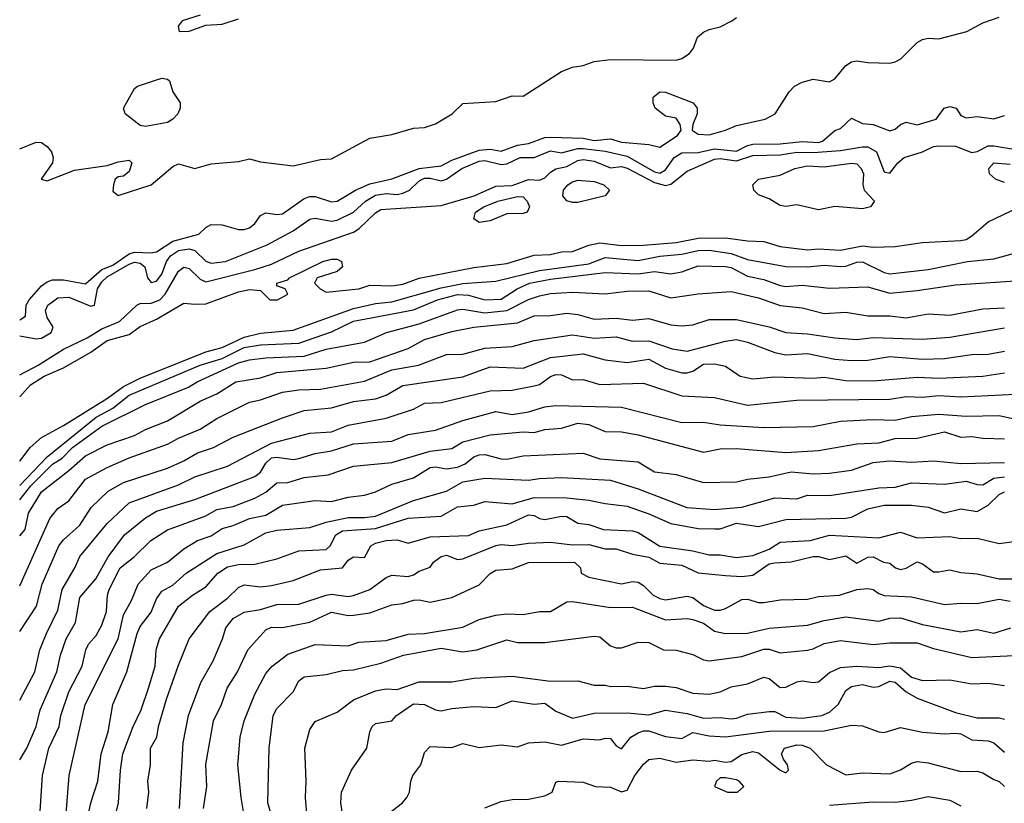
# Model space of a CAD drawing. Header units: metres. Extents: x -46681 to -43747, y -240911 to -237677.
# Tile 484 of 656: x -46681 to -46591, y -239416 to -239344. Entities that reach past the tile are written whole.
import ezdxf

# ---------------------------------------------------------------- set-up
doc = ezdxf.new("R2010")
doc.units = ezdxf.units.M
doc.layers.add('CONTOUR_INDEX', color=1, linetype='Continuous')
doc.layers.add('CONTOUR_INTER', color=3, linetype='Continuous')

msp = doc.modelspace()

# ---------------------------------------------------------------- linework, layer by layer
at = {"layer": 'CONTOUR_INDEX'}
for points, elevation in [([(-46681.095, -239371.856), (-46680.573, -239371.52), (-46680.513, -239370.52), (-46680.24, -239370.02), (-46679.095, -239368.765), (-46678.595, -239368.398), (-46678.095, -239368.213), (-46677.095, -239368.206), (-46675.095, -239368.572), (-46673.595, -239367.255), (-46672.595, -239366.854), (-46671.095, -239365.82), (-46670.595, -239365.669), (-46669.095, -239365.727), (-46668.595, -239365.633), (-46667.095, -239364.674), (-46664.738, -239364.02), (-46664.095, -239363.412), (-46663.595, -239363.136), (-46662.595, -239363.175), (-46661.095, -239363.619), (-46660.595, -239363.62), (-46660.095, -239363.452), (-46659.595, -239363.045), (-46659.095, -239362.322), (-46658.595, -239362.092), (-46657.595, -239362.249), (-46657.095, -239362.168), (-46655.095, -239360.777), (-46654.595, -239360.603), (-46654.095, -239360.589), (-46652.595, -239361.078), (-46652.095, -239361.015), (-46650.41, -239360.02), (-46649.095, -239359.44), (-46647.095, -239358.961), (-46644.595, -239358.038), (-46642.595, -239357.779), (-46641.595, -239357.267), (-46639.095, -239356.352), (-46638.095, -239356.264), (-46637.095, -239356.443), (-46635.595, -239355.901), (-46634.595, -239355.747), (-46633.095, -239355.21), (-46632.595, -239355.175), (-46629.595, -239355.246), (-46628.595, -239355.482), (-46627.095, -239355.322), (-46626.095, -239355.627), (-46623.595, -239355.849), (-46622.595, -239356.096), (-46620.972, -239355.02), (-46620.654, -239354.52), (-46620.75, -239354.02), (-46621.095, -239353.43), (-46622.095, -239353.245), (-46623.039, -239352.52), (-46623.209, -239352.02), (-46623.196, -239351.52), (-46622.595, -239351.015), (-46622.095, -239351.062), (-46619.542, -239352.02), (-46619.193, -239352.52), (-46619.176, -239353.02), (-46619.6, -239354.02), (-46619.657, -239354.52), (-46619.095, -239354.88), (-46618.095, -239354.945), (-46616.595, -239354.537), (-46615.595, -239354.099), (-46612.987, -239353.52), (-46612.073, -239353.02), (-46610.797, -239351.02), (-46610.291, -239350.52), (-46609.595, -239350.15), (-46608.595, -239349.854), (-46607.095, -239350.101), (-46606.595, -239349.849), (-46605.595, -239348.606), (-46605.095, -239348.272), (-46604.595, -239348.183), (-46603.595, -239348.354), (-46601.595, -239348.392), (-46601.095, -239348.287), (-46600.581, -239348.02), (-46599.084, -239346.52), (-46598.595, -239346.226), (-46598.095, -239346.107), (-46597.095, -239346.169), (-46594.541, -239345.52), (-46593.095, -239344.706), (-46591.595, -239344.202)], 80), ([(-46681.095, -239387.009), (-46678.595, -239384.379), (-46674.095, -239380.758), (-46672.595, -239379.929), (-46671.095, -239378.733), (-46664.595, -239376.004), (-46662.595, -239375.395), (-46660.595, -239374.404), (-46659.095, -239374.138), (-46655.595, -239373.987), (-46652.595, -239372.97), (-46650.595, -239371.991), (-46645.095, -239370.94), (-46642.909, -239370.02), (-46641.095, -239369.554), (-46640.095, -239369.6), (-46638.595, -239370.047), (-46637.095, -239369.98), (-46635.627, -239369.02), (-46634.512, -239368.52), (-46632.595, -239368.149), (-46627.595, -239367.525), (-46624.595, -239367.648), (-46623.095, -239367.454), (-46621.595, -239367.671), (-46620.595, -239367.467), (-46619.095, -239366.924), (-46616.595, -239366.988), (-46616.095, -239367.074), (-46614.595, -239367.88), (-46613.095, -239368.168), (-46611.595, -239368.734), (-46611.095, -239368.814), (-46609.595, -239368.702), (-46607.095, -239368.983), (-46603.595, -239368.842), (-46601.595, -239369.411), (-46599.095, -239369.191), (-46595.595, -239368.664), (-46590.095, -239368.294)], 85), ([(-46681.095, -239406.611), (-46679.7, -239404.02), (-46679.258, -239402.02), (-46678.658, -239400.52), (-46677.595, -239398.4), (-46677.209, -239396.52), (-46676.044, -239394.52), (-46675.595, -239393.503), (-46673.095, -239390.466), (-46671.095, -239388.576), (-46666.595, -239386.942), (-46665.095, -239386.217), (-46662.095, -239385.226), (-46658.095, -239383.128), (-46654.595, -239382.235), (-46652.595, -239382.096), (-46651.095, -239381.505), (-46647.595, -239380.855), (-46645.095, -239380.027), (-46644.095, -239379.466), (-46642.595, -239379.405), (-46638.095, -239378.364), (-46636.095, -239378.298), (-46634.095, -239377.901), (-46633.595, -239377.777), (-46632.595, -239377.033), (-46632.095, -239376.862), (-46631.595, -239376.9), (-46630.595, -239377.347), (-46629.595, -239377.308), (-46628.095, -239377.758), (-46624.095, -239377.645), (-46620.595, -239378.799), (-46617.595, -239378.97), (-46614.595, -239379.668), (-46610.095, -239379.213), (-46601.595, -239379.125), (-46600.095, -239378.877), (-46598.595, -239378.928), (-46597.095, -239378.78), (-46595.095, -239378.9), (-46587.595, -239378.522)], 90), ([(-46672.79, -239419.02), (-46672.06, -239416.02), (-46671.881, -239413.02), (-46671.663, -239411.52), (-46670.724, -239409.02), (-46669.981, -239407.52), (-46669.337, -239405.52), (-46668.718, -239403.52), (-46668.63, -239402.02), (-46668.321, -239401.02), (-46666.583, -239398.02), (-46665.316, -239397.02), (-46664.095, -239396.252), (-46662.985, -239395.02), (-46662.095, -239394.449), (-46661.095, -239394.235), (-46659.595, -239394.194), (-46657.595, -239393.697), (-46655.595, -239392.988), (-46653.095, -239392.848), (-46652.72, -239392.52), (-46652.199, -239391.52), (-46651.595, -239391.14), (-46648.595, -239390.923), (-46645.595, -239389.982), (-46642.595, -239389.793), (-46641.095, -239388.953), (-46639.595, -239388.813), (-46638.595, -239388.473), (-46636.095, -239388.686), (-46634.095, -239388.087), (-46631.095, -239388.131), (-46629.095, -239388.333), (-46627.595, -239388.652), (-46625.595, -239388.881), (-46623.595, -239389.589), (-46621.595, -239390.49), (-46619.095, -239390.93), (-46617.595, -239390.968), (-46617.095, -239390.952), (-46615.595, -239390.448), (-46613.595, -239390.762), (-46611.095, -239390.122), (-46605.595, -239389.988), (-46605.095, -239389.888), (-46603.595, -239389.147), (-46602.095, -239388.81), (-46599.595, -239388.811), (-46598.095, -239388.976), (-46596.595, -239389.517), (-46595.095, -239389.137), (-46593.595, -239389.366), (-46592.595, -239388.789), (-46591.595, -239387.815), (-46591.095, -239387.572)], 95), ([(-46657.544, -239419.02), (-46658.409, -239416.02), (-46658.309, -239411.02), (-46657.92, -239408.02), (-46657.595, -239407.38), (-46656.095, -239405.848), (-46655.595, -239404.862), (-46655.095, -239404.491), (-46653.095, -239404.272), (-46651.595, -239403.899), (-46650.595, -239403.842), (-46648.095, -239403.251), (-46646.024, -239402.52), (-46642.595, -239401.884), (-46640.595, -239402.193), (-46639.327, -239402.02), (-46636.595, -239401.116), (-46635.595, -239401.36), (-46633.095, -239401.359), (-46628.595, -239400.77), (-46628.095, -239400.839), (-46627.095, -239401.656), (-46626.595, -239401.851), (-46626.095, -239401.852), (-46624.595, -239401.32), (-46623.595, -239401.339), (-46622.257, -239402.02), (-46621.095, -239402.053), (-46619.595, -239402.453), (-46618.595, -239402.937), (-46618.095, -239403.028), (-46615.095, -239402.646), (-46613.095, -239401.957), (-46612.595, -239401.969), (-46611.595, -239402.307), (-46609.095, -239402.045), (-46608.595, -239401.944), (-46607.595, -239401.45), (-46606.095, -239401.16), (-46603.095, -239401.551), (-46601.595, -239401.373), (-46599.095, -239401.399), (-46597.595, -239401.912), (-46594.095, -239402.735), (-46589.595, -239402.509)], 100), ([(-46607.095, -239416.222), (-46603.095, -239415.928), (-46601.095, -239415.941), (-46599.595, -239415.774), (-46598.095, -239415.441), (-46596.095, -239415.76), (-46595.095, -239416.271)], 105)]:
    msp.add_lwpolyline(points, dxfattribs=dict(at, elevation=elevation))
at = {"layer": 'CONTOUR_INTER'}
for points, elevation in [([(-46681.095, -239356.248), (-46679.595, -239355.615), (-46679.095, -239355.654), (-46678.576, -239356.02), (-46678.2, -239356.52), (-46678.028, -239357.02), (-46678.098, -239357.52), (-46679.127, -239359.02), (-46678.595, -239359.157), (-46676.095, -239358.184), (-46673.095, -239357.748), (-46672.095, -239357.412), (-46671.095, -239357.274), (-46670.846, -239357.52), (-46671.095, -239358.311), (-46671.595, -239358.725), (-46672.095, -239358.782), (-46672.357, -239359.02), (-46672.515, -239359.52), (-46672.595, -239360.11), (-46672.095, -239360.486), (-46669.095, -239359.534), (-46667.095, -239357.834), (-46666.595, -239357.6), (-46665.095, -239358.036), (-46663.595, -239357.593), (-46661.095, -239357.396), (-46660.095, -239357.139), (-46659.095, -239357.435), (-46656.095, -239357.775), (-46653.595, -239357.204), (-46652.595, -239357.152), (-46649.095, -239355.273), (-46647.095, -239354.928), (-46645.095, -239354.358), (-46644.095, -239354.269), (-46643.095, -239353.961), (-46641.583, -239353.02), (-46640.595, -239352.089), (-46637.595, -239351.908), (-46636.095, -239351.393), (-46635.095, -239351.412), (-46631.595, -239349.161), (-46630.595, -239348.771), (-46629.595, -239348.625), (-46628.595, -239348.254), (-46627.095, -239348.068), (-46621.095, -239348.121), (-46620.595, -239347.973), (-46619.896, -239347.52), (-46619.532, -239347.02), (-46619.16, -239346.02), (-46618.595, -239345.566), (-46618.095, -239345.319), (-46617.095, -239345.089), (-46616.033, -239344.52), (-46615.595, -239344.233)], 79), ([(-46664.595, -239344.008), (-46666.255, -239344.52), (-46666.619, -239345.02), (-46666.534, -239345.52), (-46665.595, -239345.49), (-46664.095, -239344.929), (-46662.595, -239344.828), (-46661.095, -239344.347)], 78), ([(-46668.865, -239350.02), (-46668.095, -239349.767), (-46667.595, -239349.853), (-46667.406, -239350.02), (-46667.091, -239351.02), (-46666.421, -239352.02), (-46666.446, -239352.52), (-46666.657, -239353.02), (-46667.095, -239353.521), (-46667.595, -239353.842), (-46669.595, -239354.205), (-46670.095, -239354.108), (-46671.466, -239353.02), (-46671.622, -239352.52), (-46670.595, -239350.728), (-46670.334, -239350.52), (-46668.865, -239350.02)], 79), ([(-46681.095, -239373.324), (-46679.595, -239373.591), (-46679.095, -239373.542), (-46678.206, -239373.02), (-46678.04, -239372.52), (-46678.595, -239371.651), (-46678.75, -239371.02), (-46678.536, -239370.52), (-46677.595, -239369.849), (-46676.595, -239369.796), (-46674.595, -239370.623), (-46674.253, -239370.52), (-46673.974, -239369.02), (-46673.595, -239368.384), (-46673.095, -239367.936), (-46671.095, -239366.77), (-46670.595, -239366.605), (-46670.095, -239366.674), (-46669.653, -239367.02), (-46669.42, -239368.02), (-46669.095, -239368.438), (-46668.595, -239368.328), (-46668.095, -239367.683), (-46667.689, -239366.52), (-46667.328, -239366.02), (-46666.595, -239365.516), (-46665.595, -239365.365), (-46665.097, -239365.52), (-46664.095, -239366.493), (-46663.595, -239366.697), (-46662.303, -239366.52), (-46658.495, -239365.02), (-46656.095, -239363.731), (-46654.595, -239362.671), (-46654.095, -239362.564), (-46652.595, -239362.851), (-46652.095, -239362.742), (-46650.596, -239362.02), (-46649.505, -239361.02), (-46648.595, -239360.456), (-46647.595, -239360.314), (-46646.595, -239360.396), (-46646.095, -239360.271), (-46645.485, -239360.02), (-46644.595, -239359.154), (-46644.095, -239358.917), (-46643.595, -239358.908), (-46642.595, -239359.15), (-46642.095, -239359.01), (-46640.69, -239358.02), (-46639.095, -239357.376), (-46638.595, -239357.29), (-46637.095, -239357.656), (-46636.595, -239357.597), (-46635.366, -239357.02), (-46634.095, -239357.014), (-46632.595, -239356.412), (-46631.595, -239356.585), (-46630.095, -239356.192), (-46629.595, -239356.198), (-46627.595, -239356.446), (-46625.595, -239356.893), (-46623.095, -239358.346), (-46622.595, -239358.467), (-46622.095, -239358.164), (-46621.279, -239357.02), (-46620.595, -239356.603), (-46619.095, -239356.567), (-46617.595, -239356.222), (-46615.595, -239356.449), (-46614.595, -239355.917), (-46614.095, -239355.812), (-46611.595, -239355.789), (-46609.595, -239355.563), (-46608.095, -239355.655), (-46607.729, -239355.52), (-46606.595, -239354.565), (-46606.095, -239354.362), (-46605.095, -239353.42), (-46604.095, -239353.916), (-46603.095, -239354.01), (-46601.595, -239354.601), (-46601.095, -239354.434), (-46600.595, -239354.017), (-46600.095, -239353.793), (-46599.095, -239354.039), (-46597.347, -239353.52), (-46596.628, -239352.52), (-46596.095, -239352.369), (-46595.523, -239352.52), (-46595.095, -239353.194), (-46594.595, -239353.401), (-46593.595, -239353.291), (-46592.095, -239353.481), (-46591.095, -239353.173)], 81), ([(-46681.095, -239376.894), (-46679.395, -239376.02), (-46677.095, -239374.557), (-46674.918, -239373.52), (-46673.595, -239372.675), (-46671.963, -239372.02), (-46670.392, -239370.52), (-46670.095, -239370.38), (-46669.095, -239370.348), (-46668.279, -239370.02), (-46667.788, -239369.52), (-46666.595, -239367.403), (-46666.095, -239367.054), (-46665.595, -239367.156), (-46664.595, -239368.153), (-46664.095, -239368.398), (-46659.595, -239367.27), (-46658.095, -239366.783), (-46655.595, -239365.602), (-46650.595, -239363.854), (-46650.061, -239363.52), (-46648.595, -239362.088), (-46648.095, -239361.784), (-46642.595, -239361.4), (-46639.56, -239360.52), (-46637.595, -239359.64), (-46636.095, -239359.579), (-46634.595, -239359.039), (-46633.595, -239359.106), (-46633.095, -239358.887), (-46632.595, -239358.358), (-46632.095, -239358.052), (-46631.095, -239357.838), (-46630.095, -239357.286), (-46629.595, -239357.194), (-46628.595, -239357.349), (-46627.095, -239357.969), (-46626.095, -239357.854), (-46625.595, -239357.99), (-46623.095, -239359.309), (-46622.095, -239359.586), (-46621.595, -239359.478), (-46620.095, -239358.272), (-46617.595, -239357.188), (-46617.095, -239357.128), (-46615.595, -239357.325), (-46614.095, -239356.838), (-46611.595, -239356.779), (-46610.095, -239356.541), (-46608.595, -239356.566), (-46606.095, -239356.379), (-46604.095, -239356.058), (-46603.595, -239356.054), (-46602.809, -239356.52), (-46602.095, -239358.342), (-46601.595, -239358.457), (-46600.854, -239357.52), (-46600.262, -239357.02), (-46598.595, -239356.495), (-46597.595, -239356.02), (-46597.095, -239355.945), (-46595.595, -239355.998), (-46594.095, -239356.56), (-46593.595, -239356.48), (-46592.595, -239355.966), (-46592.095, -239355.963), (-46588.595, -239356.541)], 82), ([(-46610.264, -239358.02), (-46609.095, -239357.78), (-46607.595, -239357.882), (-46605.095, -239357.553), (-46604.595, -239357.594), (-46604.205, -239358.02), (-46603.997, -239358.52), (-46604.05, -239359.52), (-46603.938, -239360.02), (-46602.992, -239361.02), (-46603.348, -239361.52), (-46604.095, -239361.712), (-46606.595, -239361.513), (-46608.095, -239361.795), (-46610.095, -239361.341), (-46611.095, -239361.513), (-46611.595, -239361.428), (-46612.595, -239360.801), (-46613.595, -239360.446), (-46614.011, -239360.02), (-46614.115, -239359.52), (-46613.57, -239359.02), (-46611.595, -239358.634), (-46610.264, -239358.02)], 83), ([(-46591.095, -239359.299), (-46591.926, -239359.02), (-46592.487, -239358.52), (-46592.534, -239358.02), (-46592.095, -239357.517), (-46590.595, -239357.642)], 83), ([(-46631.015, -239359.52), (-46630.595, -239359.24), (-46630.095, -239359.101), (-46628.595, -239359.216), (-46627.708, -239359.52), (-46627.207, -239360.02), (-46627.595, -239360.532), (-46630.095, -239361.143), (-46630.595, -239361.138), (-46631.095, -239360.977), (-46631.459, -239360.52), (-46631.391, -239360.02), (-46631.015, -239359.52)], 83), ([(-46637.389, -239361.02), (-46635.595, -239360.601), (-46635.095, -239360.629), (-46634.711, -239361.02), (-46634.495, -239361.52), (-46634.725, -239362.02), (-46635.095, -239362.159), (-46636.595, -239362.163), (-46638.095, -239362.828), (-46639.095, -239362.963), (-46639.595, -239362.641), (-46639.452, -239362.02), (-46638.679, -239361.52), (-46637.389, -239361.02)], 83), ([(-46681.095, -239378.903), (-46680.095, -239377.812), (-46678.86, -239377.02), (-46677.095, -239376.249), (-46674.595, -239374.82), (-46673.095, -239373.745), (-46671.095, -239373.21), (-46670.095, -239372.48), (-46668.595, -239371.797), (-46666.095, -239370.327), (-46665.095, -239370.445), (-46664.095, -239370.4), (-46661.095, -239369.297), (-46660.095, -239369.095), (-46659.095, -239369.189), (-46658.249, -239370.02), (-46657.55, -239370.02), (-46656.579, -239369.52), (-46656.845, -239369.02), (-46657.595, -239368.762), (-46657.601, -239368.52), (-46656.595, -239368.199), (-46656.447, -239368.02), (-46653.389, -239366.52), (-46652.595, -239366.328), (-46652.095, -239366.325), (-46651.681, -239366.52), (-46651.603, -239367.02), (-46652.095, -239367.456), (-46653.907, -239368.02), (-46654.166, -239368.52), (-46653.637, -239369.02), (-46653.095, -239369.325), (-46650.095, -239369.038), (-46649.095, -239368.707), (-46647.095, -239368.743), (-46646.095, -239368.615), (-46644.595, -239368.045), (-46639.595, -239367.071), (-46636.595, -239366.702), (-46634.095, -239365.966), (-46632.595, -239365.902), (-46631.595, -239365.655), (-46630.595, -239365.624), (-46629.095, -239365.039), (-46628.095, -239364.82), (-46626.095, -239365.078), (-46624.095, -239365.038), (-46621.095, -239364.799), (-46619.095, -239364.393), (-46616.595, -239364.376), (-46614.595, -239364.648), (-46613.095, -239364.692), (-46611.595, -239365.151), (-46609.095, -239365.467), (-46608.095, -239365.38), (-46606.095, -239365.502), (-46604.095, -239365.111), (-46603.095, -239365.224), (-46601.095, -239365.162), (-46598.595, -239364.808), (-46595.095, -239364.621), (-46594.618, -239364.52), (-46594.095, -239364.171), (-46592.595, -239362.894), (-46589.095, -239361.241)], 83), ([(-46681.095, -239384.77), (-46680.149, -239383.52), (-46679.095, -239382.625), (-46677.095, -239381.533), (-46673.058, -239379.02), (-46671.595, -239377.946), (-46670.095, -239377.2), (-46664.095, -239374.773), (-46662.595, -239374.383), (-46660.595, -239373.437), (-46659.095, -239373.09), (-46656.095, -239372.798), (-46650.595, -239370.813), (-46648.595, -239370.367), (-46647.095, -239370.227), (-46642.595, -239368.939), (-46640.595, -239368.551), (-46637.595, -239368.344), (-46633.595, -239367.341), (-46629.095, -239366.752), (-46627.595, -239366.177), (-46624.595, -239366.426), (-46622.595, -239366.036), (-46620.595, -239365.862), (-46619.095, -239365.514), (-46618.095, -239365.499), (-46616.095, -239365.789), (-46614.595, -239366.345), (-46611.095, -239366.997), (-46609.095, -239367.013), (-46607.595, -239366.853), (-46606.095, -239366.992), (-46605.595, -239366.946), (-46604.595, -239366.59), (-46604.095, -239366.572), (-46602.095, -239367.532), (-46601.595, -239367.65), (-46598.095, -239367.256), (-46594.498, -239366.52), (-46592.095, -239366.273), (-46587.595, -239365.078)], 84), ([(-46681.095, -239388.313), (-46680.078, -239387.02), (-46678.095, -239385.049), (-46677.214, -239384.52), (-46676.273, -239383.52), (-46673.595, -239381.572), (-46669.595, -239379.603), (-46665.655, -239378.02), (-46664.865, -239377.52), (-46661.095, -239375.78), (-46660.095, -239375.516), (-46658.595, -239375.323), (-46655.095, -239375.17), (-46653.095, -239374.538), (-46649.595, -239373.898), (-46647.563, -239373.02), (-46644.595, -239372.218), (-46641.095, -239370.953), (-46640.595, -239370.898), (-46638.595, -239371.212), (-46636.595, -239371.012), (-46634.595, -239369.994), (-46633.595, -239369.66), (-46632.595, -239369.455), (-46630.595, -239369.332), (-46627.595, -239369.5), (-46625.595, -239369.254), (-46623.595, -239369.22), (-46621.595, -239369.856), (-46619.095, -239369.479), (-46616.095, -239369.259), (-46613.595, -239369.857), (-46611.595, -239370.564), (-46609.595, -239370.756), (-46607.595, -239371.285), (-46605.595, -239371.172), (-46603.595, -239371.484), (-46601.595, -239371.507), (-46600.095, -239371.668), (-46598.095, -239371.324), (-46596.095, -239371.446), (-46593.095, -239370.855), (-46591.095, -239370.753)], 86), ([(-46681.095, -239391.594), (-46680.59, -239391.02), (-46680.296, -239389.52), (-46679.095, -239387.577), (-46676.595, -239385.636), (-46675.095, -239384.304), (-46673.095, -239383.288), (-46670.595, -239382.448), (-46669.595, -239381.877), (-46667.595, -239381.085), (-46664.595, -239379.309), (-46663.095, -239378.641), (-46661.33, -239377.52), (-46659.095, -239377.173), (-46657.595, -239376.683), (-46653.095, -239376.28), (-46650.595, -239375.747), (-46649.095, -239375.688), (-46645.595, -239374.476), (-46644.095, -239373.667), (-46641.595, -239372.931), (-46639.595, -239372.52), (-46635.595, -239372.143), (-46634.095, -239371.511), (-46632.595, -239371.477), (-46631.095, -239371.243), (-46630.095, -239371.369), (-46628.595, -239371.79), (-46626.595, -239371.699), (-46625.095, -239371.883), (-46623.595, -239371.734), (-46621.595, -239372.313), (-46620.595, -239372.415), (-46619.595, -239372.318), (-46618.095, -239371.822), (-46615.595, -239371.819), (-46612.595, -239372.49), (-46611.095, -239373.029), (-46609.095, -239373.134), (-46606.595, -239373.516), (-46604.595, -239373.671), (-46603.095, -239373.465), (-46598.595, -239373.639), (-46596.095, -239373.458), (-46591.095, -239372.608)], 87), ([(-46681.095, -239396.163), (-46678.35, -239390.02), (-46677.595, -239389.092), (-46676.595, -239388.403), (-46675.095, -239386.435), (-46673.095, -239385.359), (-46671.095, -239384.468), (-46667.595, -239383.226), (-46666.595, -239382.673), (-46664.595, -239381.865), (-46663.095, -239380.885), (-46660.095, -239379.39), (-46659.095, -239379.174), (-46657.095, -239378.468), (-46655.595, -239378.274), (-46653.595, -239378.208), (-46649.595, -239377.454), (-46647.095, -239376.437), (-46644.646, -239376.02), (-46642.095, -239375.033), (-46640.595, -239375.005), (-46638.595, -239374.441), (-46636.095, -239374.287), (-46634.095, -239373.748), (-46630.595, -239373.233), (-46628.595, -239373.526), (-46626.595, -239373.407), (-46625.095, -239373.808), (-46623.595, -239373.77), (-46621.461, -239374.52), (-46620.095, -239374.729), (-46616.595, -239373.812), (-46615.595, -239373.675), (-46614.595, -239373.905), (-46612.095, -239374.851), (-46611.095, -239375.064), (-46609.095, -239374.954), (-46606.595, -239375.459), (-46605.095, -239375.577), (-46603.595, -239375.552), (-46601.595, -239375.215), (-46598.595, -239375.468), (-46596.595, -239375.382), (-46594.095, -239375.033), (-46592.595, -239375.013), (-46591.095, -239374.713)], 88), ([(-46681.095, -239400.352), (-46679.572, -239398.02), (-46679.053, -239396.02), (-46677.523, -239392.52), (-46677.095, -239391.974), (-46675.595, -239390.628), (-46674.564, -239389.02), (-46673.005, -239387.52), (-46671.595, -239386.736), (-46667.595, -239385.408), (-46666.095, -239384.745), (-46664.834, -239384.02), (-46663.373, -239383.52), (-46661.595, -239382.599), (-46657.095, -239380.808), (-46655.095, -239380.155), (-46652.595, -239379.92), (-46650.595, -239379.325), (-46648.595, -239379.091), (-46647.595, -239378.749), (-46646.095, -239377.856), (-46640.595, -239377.064), (-46638.095, -239376.165), (-46635.095, -239376.28), (-46632.595, -239375.313), (-46629.595, -239374.971), (-46627.595, -239375.519), (-46625.595, -239375.765), (-46623.595, -239375.468), (-46622.095, -239376.294), (-46620.595, -239376.697), (-46620.095, -239376.706), (-46619.595, -239376.542), (-46618.595, -239375.906), (-46617.595, -239375.88), (-46616.595, -239376.092), (-46615.274, -239377.02), (-46614.095, -239377.263), (-46612.095, -239377.084), (-46608.595, -239377.205), (-46607.595, -239377.111), (-46605.595, -239377.422), (-46603.095, -239377.434), (-46599.095, -239377.109), (-46597.095, -239377.199), (-46593.095, -239377.021), (-46591.095, -239376.697)], 89), ([(-46681.095, -239412.073), (-46680.456, -239411.02), (-46679.578, -239409.02), (-46679.233, -239407.52), (-46677.696, -239404.02), (-46677.379, -239402.52), (-46676.863, -239401.02), (-46675.996, -239399.52), (-46675.595, -239397.24), (-46674.124, -239395.52), (-46673.021, -239393.52), (-46671.519, -239391.52), (-46669.595, -239389.951), (-46668.595, -239389.347), (-46665.095, -239388.275), (-46659.595, -239386.187), (-46659.095, -239385.785), (-46658.595, -239384.962), (-46658.095, -239384.479), (-46657.595, -239384.412), (-46656.095, -239384.627), (-46655.595, -239384.535), (-46654.095, -239384.086), (-46652.595, -239383.842), (-46650.595, -239383.206), (-46647.095, -239382.959), (-46645.595, -239382.345), (-46643.095, -239381.96), (-46640.595, -239381.058), (-46637.595, -239380.229), (-46636.095, -239380.505), (-46634.595, -239380.271), (-46633.095, -239379.802), (-46632.095, -239379.702), (-46626.095, -239379.852), (-46620.595, -239381.261), (-46618.595, -239381.203), (-46617.095, -239381.465), (-46613.095, -239381.693), (-46608.595, -239381.619), (-46606.095, -239381.137), (-46603.095, -239380.974), (-46601.095, -239381.03), (-46599.595, -239380.69), (-46597.095, -239380.486), (-46594.595, -239380.672), (-46591.595, -239380.607), (-46590.095, -239380.939)], 91), ([(-46679.434, -239420.02), (-46679.016, -239413.52), (-46678.423, -239411.02), (-46677.485, -239409.02), (-46677.335, -239408.02), (-46676.595, -239405.864), (-46675.383, -239403.52), (-46675.055, -239402.02), (-46674.815, -239401.52), (-46674.095, -239400.705), (-46673.595, -239399.757), (-46673.178, -239398.52), (-46673.073, -239397.02), (-46672.929, -239396.52), (-46671.91, -239394.52), (-46670.63, -239393.52), (-46669.119, -239392.02), (-46667.595, -239391.052), (-46664.095, -239389.786), (-46663.095, -239389.197), (-46661.595, -239388.909), (-46659.595, -239388.162), (-46658.595, -239387.623), (-46657.595, -239386.754), (-46656.595, -239386.733), (-46655.095, -239386.283), (-46652.922, -239386.02), (-46650.595, -239385.236), (-46647.095, -239384.915), (-46643.595, -239383.857), (-46641.595, -239383.627), (-46640.595, -239383.016), (-46638.095, -239382.374), (-46635.095, -239382.114), (-46634.095, -239382.175), (-46633.095, -239381.887), (-46631.595, -239381.776), (-46630.095, -239381.309), (-46629.095, -239381.427), (-46627.595, -239382.081), (-46626.095, -239382.11), (-46624.595, -239382.377), (-46618.595, -239383.955), (-46617.095, -239383.658), (-46615.595, -239383.627), (-46611.095, -239384), (-46608.095, -239383.803), (-46604.595, -239383.21), (-46602.595, -239383.118), (-46601.095, -239382.7), (-46599.095, -239382.693), (-46596.595, -239382.099), (-46595.095, -239382.588), (-46594.095, -239382.535), (-46593.095, -239382.689), (-46591.095, -239382.725)], 92), ([(-46676.839, -239417.02), (-46676.584, -239413.52), (-46675.11, -239407.02), (-46672.111, -239401.02), (-46671.595, -239398.824), (-46670.866, -239397.52), (-46670.279, -239396.02), (-46669.095, -239394.712), (-46667.595, -239393.997), (-46666.095, -239392.783), (-46664.85, -239392.02), (-46663.595, -239391.603), (-46662.595, -239390.922), (-46661.595, -239390.65), (-46660.095, -239390.018), (-46658.595, -239389.705), (-46657.095, -239388.806), (-46654.095, -239388.379), (-46652.595, -239388.452), (-46651.095, -239388.083), (-46649.595, -239387.877), (-46648.595, -239387.589), (-46647.095, -239386.889), (-46645.095, -239386.303), (-46643.595, -239385.354), (-46643.095, -239385.285), (-46642.095, -239385.47), (-46641.095, -239385.325), (-46640.379, -239385.02), (-46639.595, -239384.394), (-46639.095, -239384.203), (-46638.595, -239384.178), (-46637.095, -239384.571), (-46636.595, -239384.589), (-46635.095, -239384.288), (-46629.595, -239384.054), (-46628.095, -239384.562), (-46624.595, -239384.832), (-46623.095, -239385.766), (-46621.095, -239385.986), (-46618.595, -239386.731), (-46615.595, -239386.656), (-46614.595, -239386.428), (-46612.595, -239386.22), (-46610.595, -239385.769), (-46608.595, -239385.925), (-46607.095, -239385.884), (-46605.095, -239385.615), (-46603.095, -239384.915), (-46601.595, -239384.751), (-46599.595, -239384.866), (-46597.595, -239384.751), (-46595.095, -239384.982), (-46591.095, -239384.916)], 93), ([(-46674.81, -239417.02), (-46674.608, -239416.02), (-46673.951, -239414.02), (-46673.637, -239411.52), (-46673.023, -239409.52), (-46672.595, -239407.02), (-46671.317, -239404.02), (-46670.367, -239400.52), (-46670.095, -239399.905), (-46669.095, -239398.57), (-46668.595, -239397.362), (-46668.095, -239396.656), (-46667.095, -239396.114), (-46665.868, -239395.02), (-46663.095, -239393.214), (-46660.595, -239392.433), (-46658.595, -239391.324), (-46657.595, -239391.081), (-46654.595, -239390.85), (-46653.095, -239390.36), (-46651.095, -239389.929), (-46649.595, -239389.939), (-46648.595, -239389.792), (-46645.095, -239388.361), (-46642.095, -239387.514), (-46640.595, -239386.682), (-46638.595, -239386.338), (-46634.595, -239386.522), (-46633.595, -239386.351), (-46631.595, -239386.265), (-46627.095, -239386.532), (-46624.595, -239387.32), (-46620.137, -239389.02), (-46617.595, -239389.184), (-46615.095, -239388.984), (-46612.095, -239388.143), (-46610.095, -239388.212), (-46609.095, -239387.895), (-46607.095, -239387.908), (-46602.595, -239387.222), (-46601.095, -239387.145), (-46599.595, -239386.752), (-46596.595, -239386.883), (-46594.595, -239386.596), (-46593.595, -239386.905), (-46593.095, -239386.933), (-46592.095, -239386.336), (-46591.095, -239386.21)], 94), ([(-46669.479, -239416.52), (-46669.3, -239415.02), (-46669.396, -239414.02), (-46669.142, -239412.52), (-46669.136, -239411.02), (-46668.556, -239410.02), (-46668.397, -239409.02), (-46667.676, -239406.52), (-46666.595, -239403.42), (-46665.615, -239401.02), (-46663.731, -239398.52), (-46662.095, -239397.301), (-46661.095, -239396.315), (-46660.595, -239396.088), (-46659.095, -239396.251), (-46658.095, -239396.138), (-46656.095, -239395.692), (-46653.595, -239394.726), (-46651.606, -239394.52), (-46651.095, -239393.828), (-46650.595, -239393.518), (-46649.595, -239393.593), (-46649.008, -239392.52), (-46648.595, -239392.26), (-46647.595, -239392.02), (-46646.595, -239391.955), (-46645.595, -239392.283), (-46643.595, -239391.689), (-46640.095, -239391.559), (-46639.095, -239391.133), (-46636.595, -239390.609), (-46634.595, -239389.69), (-46634.095, -239389.732), (-46633.595, -239390.023), (-46633.095, -239390.117), (-46631.595, -239389.795), (-46631.095, -239389.847), (-46630.095, -239390.457), (-46629.095, -239390.579), (-46627.749, -239391.02), (-46625.095, -239391.142), (-46624.595, -239391.315), (-46622.595, -239392.551), (-46619.595, -239392.975), (-46618.095, -239393.338), (-46617.095, -239393.337), (-46615.595, -239393.6), (-46614.095, -239393.4), (-46612.595, -239392.824), (-46611.595, -239392.185), (-46608.852, -239392.02), (-46607.095, -239391.542), (-46602.595, -239391.781), (-46600.595, -239391.264), (-46599.095, -239391.795), (-46596.095, -239391.671), (-46595.095, -239391.841), (-46593.595, -239391.827), (-46591.595, -239392.294), (-46589.595, -239392.036)], 96), ([(-46666.487, -239416.52), (-46666.15, -239410.52), (-46665.677, -239408.02), (-46664.543, -239405.02), (-46663.425, -239403.02), (-46662.548, -239401.02), (-46662.257, -239400.02), (-46661.595, -239399.166), (-46660.595, -239398.567), (-46659.095, -239398.341), (-46657.595, -239397.874), (-46655.595, -239397.856), (-46653.095, -239397.013), (-46652.595, -239396.929), (-46651.095, -239397.156), (-46650.595, -239397.069), (-46649.095, -239396.507), (-46647.595, -239395.413), (-46647.095, -239395.19), (-46645.595, -239395.322), (-46645.095, -239395.155), (-46644.595, -239394.834), (-46643.595, -239394.473), (-46643.292, -239394.02), (-46642.595, -239393.487), (-46642.095, -239393.378), (-46641.095, -239393.763), (-46640.595, -239393.7), (-46637.595, -239392.474), (-46637.095, -239392.383), (-46636.095, -239392.492), (-46634.595, -239392.269), (-46632.595, -239392.182), (-46630.595, -239392.413), (-46629.095, -239392.386), (-46627.595, -239392.793), (-46626.595, -239392.795), (-46625.095, -239393.288), (-46623.595, -239393.564), (-46622.595, -239394.092), (-46620.595, -239394.296), (-46619.095, -239394.999), (-46616.595, -239395.238), (-46615.095, -239395.327), (-46614.095, -239395.205), (-46612.595, -239394.17), (-46612.095, -239394.062), (-46610.595, -239393.985), (-46608.595, -239393.491), (-46608.095, -239393.493), (-46607.095, -239393.77), (-46605.595, -239393.435), (-46604.595, -239394.1), (-46603.595, -239393.564), (-46603.095, -239393.515), (-46602.176, -239394.02), (-46601.595, -239394.099), (-46601.07, -239394.52), (-46600.595, -239394.681), (-46600.095, -239394.566), (-46599.095, -239393.98), (-46598.595, -239394.151), (-46597.595, -239394.885), (-46597.095, -239394.91), (-46596.095, -239394.714), (-46595.095, -239394.965), (-46593.595, -239395.067), (-46591.595, -239395.529), (-46587.595, -239395.537)], 97), ([(-46664.313, -239416.52), (-46663.999, -239414.52), (-46664.095, -239412.502), (-46663.386, -239408.52), (-46662.659, -239407.02), (-46662.136, -239405.52), (-46661.193, -239404.02), (-46660.257, -239402.02), (-46658.595, -239400.2), (-46658.095, -239399.966), (-46657.095, -239399.974), (-46654.595, -239399.5), (-46652.595, -239398.588), (-46651.095, -239398.883), (-46650.595, -239398.862), (-46649.095, -239398.65), (-46647.095, -239397.903), (-46646.095, -239397.783), (-46645.095, -239397.484), (-46644.595, -239397.458), (-46643.595, -239397.66), (-46641.595, -239397.251), (-46639.095, -239396.097), (-46638.095, -239395.038), (-46637.595, -239394.756), (-46636.095, -239394.633), (-46634.595, -239394.035), (-46630.383, -239394.02), (-46629.859, -239394.52), (-46629.774, -239395.02), (-46629.095, -239395.397), (-46626.095, -239395.991), (-46625.095, -239395.765), (-46624.595, -239395.842), (-46624.095, -239396.137), (-46623.197, -239397.02), (-46622.595, -239397.333), (-46622.095, -239397.453), (-46620.095, -239397.115), (-46619.595, -239397.255), (-46618.595, -239397.979), (-46617.595, -239398.385), (-46617.095, -239398.405), (-46616.595, -239398.255), (-46615.095, -239397.412), (-46614.595, -239397.384), (-46613.595, -239397.694), (-46613.095, -239397.711), (-46611.595, -239397.457), (-46609.095, -239397.407), (-46608.095, -239397.148), (-46606.196, -239397.02), (-46604.595, -239396.514), (-46603.595, -239396.412), (-46603.095, -239396.523), (-46602.595, -239396.884), (-46602.095, -239397.056), (-46599.595, -239397.168), (-46596.595, -239397.888), (-46595.095, -239397.745), (-46593.595, -239397.796), (-46591.595, -239397.394), (-46590.595, -239397.584)], 98), ([(-46660.528, -239417.52), (-46660.866, -239415.52), (-46661.151, -239412.52), (-46660.957, -239410.02), (-46660.585, -239408.52), (-46659.595, -239406.063), (-46658.595, -239404.173), (-46658.024, -239403.52), (-46656.595, -239402.422), (-46654.095, -239401.533), (-46651.095, -239401.663), (-46650.095, -239401.315), (-46647.595, -239401.17), (-46645.595, -239400.577), (-46644.095, -239400.52), (-46640.595, -239399.942), (-46639.095, -239399.264), (-46637.595, -239398.845), (-46636.595, -239398.739), (-46635.095, -239398.795), (-46633.595, -239398.509), (-46632.595, -239398.516), (-46631.095, -239397.625), (-46630.595, -239397.595), (-46627.095, -239398.145), (-46625.095, -239398.112), (-46622.095, -239399.276), (-46620.095, -239399.163), (-46619.595, -239399.251), (-46618.595, -239399.589), (-46617.595, -239400.326), (-46616.595, -239400.534), (-46614.595, -239400.488), (-46612.595, -239400.034), (-46609.095, -239399.784), (-46607.595, -239399.35), (-46605.595, -239399.004), (-46602.595, -239399.402), (-46601.595, -239399.136), (-46600.595, -239399.094), (-46598.595, -239399.715), (-46595.095, -239400.39), (-46593.595, -239400.154), (-46592.095, -239400.49), (-46590.534, -239400.02)], 99), ([(-46654.845, -239417.02), (-46654.99, -239415.52), (-46654.905, -239414.02), (-46655.035, -239411.02), (-46654.595, -239409.292), (-46654.095, -239408.559), (-46652.095, -239407.726), (-46650.595, -239406.598), (-46648.595, -239405.78), (-46647.595, -239405.603), (-46646.595, -239405.657), (-46644.595, -239404.951), (-46641.595, -239404.961), (-46639.595, -239404.625), (-46636.095, -239404.419), (-46632.595, -239404.889), (-46630.095, -239404.845), (-46628.595, -239405.242), (-46627.595, -239405.244), (-46627.095, -239405.385), (-46625.595, -239405.337), (-46624.095, -239405.544), (-46623.095, -239405.347), (-46622.095, -239405.351), (-46621.095, -239405.474), (-46619.595, -239405.997), (-46618.095, -239406.082), (-46617.095, -239405.861), (-46616.095, -239405.404), (-46614.595, -239405.125), (-46613.095, -239404.52), (-46612.595, -239404.658), (-46611.595, -239405.457), (-46611.095, -239405.424), (-46610.095, -239404.945), (-46609.595, -239404.851), (-46608.595, -239405.016), (-46608.095, -239404.941), (-46607.095, -239404.103), (-46606.095, -239403.653), (-46604.595, -239403.511), (-46602.595, -239403.633), (-46601.595, -239403.477), (-46600.595, -239403.679), (-46599.595, -239404.537), (-46598.595, -239404.827), (-46596.095, -239404.755), (-46594.095, -239405.135), (-46592.595, -239405.057), (-46591.095, -239405.273)], 101), ([(-46651.59, -239417.02), (-46651.752, -239416.02), (-46651.691, -239415.02), (-46650.789, -239413.02), (-46649.367, -239411.02), (-46649.109, -239409.52), (-46648.873, -239409.02), (-46648.595, -239408.77), (-46647.095, -239408.507), (-46646.658, -239408.02), (-46645.095, -239406.973), (-46644.095, -239407.015), (-46643.095, -239407.494), (-46642.595, -239407.593), (-46641.595, -239407.372), (-46639.595, -239407.211), (-46637.595, -239407.281), (-46636.095, -239406.688), (-46634.095, -239406.99), (-46633.095, -239406.903), (-46632.095, -239407.63), (-46630.595, -239408.276), (-46628.595, -239407.804), (-46625.595, -239407.772), (-46623.595, -239407.95), (-46622.095, -239407.545), (-46620.095, -239407.838), (-46618.595, -239408.269), (-46617.095, -239408.217), (-46616.095, -239408.32), (-46615.595, -239408.268), (-46614.595, -239407.905), (-46612.595, -239407.651), (-46612.095, -239407.653), (-46611.095, -239408.164), (-46609.595, -239408.278), (-46607.808, -239408.02), (-46607.095, -239407.736), (-46606.291, -239407.02), (-46605.595, -239405.742), (-46605.095, -239405.378), (-46604.095, -239405.19), (-46603.095, -239405.423), (-46602.595, -239405.366), (-46601.595, -239404.902), (-46601.095, -239404.993), (-46600.095, -239405.862), (-46599.095, -239406.454), (-46595.595, -239407.74), (-46593.595, -239408.237), (-46591.595, -239408.249), (-46591.095, -239408.374)], 102), ([(-46647.432, -239417.02), (-46646.127, -239416.02), (-46645.725, -239415.52), (-46645.479, -239415.02), (-46645.361, -239414.02), (-46645.172, -239413.52), (-46644.447, -239412.52), (-46644.095, -239411.397), (-46643.595, -239410.868), (-46641.595, -239410.944), (-46640.595, -239410.594), (-46639.095, -239410.955), (-46637.095, -239410.716), (-46635.595, -239410.875), (-46634.595, -239410.527), (-46633.095, -239410.442), (-46631.595, -239410.723), (-46629.595, -239410.171), (-46628.095, -239410.247), (-46627.595, -239410.107), (-46627.095, -239410.13), (-46626.595, -239410.801), (-46626.095, -239411.066), (-46625.237, -239410.02), (-46624.595, -239409.601), (-46624.095, -239409.436), (-46623.595, -239409.429), (-46622.095, -239409.95), (-46620.595, -239410.114), (-46619.595, -239409.592), (-46618.095, -239409.879), (-46616.595, -239409.975), (-46612.595, -239409.449), (-46607.595, -239409.416), (-46605.095, -239408.896), (-46604.095, -239408.955), (-46602.595, -239409.507), (-46602.095, -239409.576), (-46600.595, -239409.134), (-46598.595, -239409.557), (-46596.595, -239409.711), (-46595.595, -239409.626), (-46595.095, -239409.701), (-46594.095, -239410.252), (-46592.595, -239410.342), (-46592.095, -239410.513), (-46591.095, -239411.362)], 103), ([(-46638.595, -239416.456), (-46637.095, -239415.878), (-46636.095, -239415.716), (-46634.595, -239415.686), (-46633.095, -239415.382), (-46632.45, -239415.02), (-46632.095, -239414.11), (-46631.873, -239414.02), (-46629.595, -239414.117), (-46628.479, -239414.52), (-46627.095, -239414.585), (-46626.095, -239415.005), (-46625.595, -239414.838), (-46624.884, -239413.52), (-46624.095, -239412.48), (-46623.595, -239412.044), (-46622.595, -239411.919), (-46621.095, -239412.294), (-46619.595, -239412.086), (-46618.095, -239412.204), (-46617.595, -239412.122), (-46616.595, -239412.3), (-46616.095, -239412.241), (-46615.095, -239411.592), (-46614.095, -239411.301), (-46613.595, -239411.424), (-46611.595, -239413.034), (-46611.095, -239413.276), (-46610.846, -239413.02), (-46610.93, -239412.52), (-46611.298, -239412.02), (-46611.468, -239411.52), (-46611.202, -239411.02), (-46610.095, -239410.701), (-46609.595, -239410.743), (-46608.848, -239411.02), (-46607.375, -239412.52), (-46605.595, -239413.453), (-46604.095, -239413.272), (-46601.595, -239413.346), (-46600.595, -239412.984), (-46599.595, -239412.373), (-46599.095, -239412.241), (-46598.095, -239412.364), (-46595.095, -239413.158), (-46593.595, -239413.127), (-46593.095, -239413.252), (-46592.095, -239413.882), (-46591.595, -239414.055), (-46591.091, -239414.52)], 104), ([(-46617.095, -239413.736), (-46617.431, -239414.02), (-46617.613, -239414.52), (-46616.419, -239415.02), (-46615.517, -239415.02), (-46614.911, -239414.52), (-46615.35, -239414.02), (-46615.595, -239413.917), (-46616.595, -239413.711), (-46617.095, -239413.736)], 104)]:
    msp.add_lwpolyline(points, dxfattribs=dict(at, elevation=elevation))

doc.saveas('drawing.dxf')
